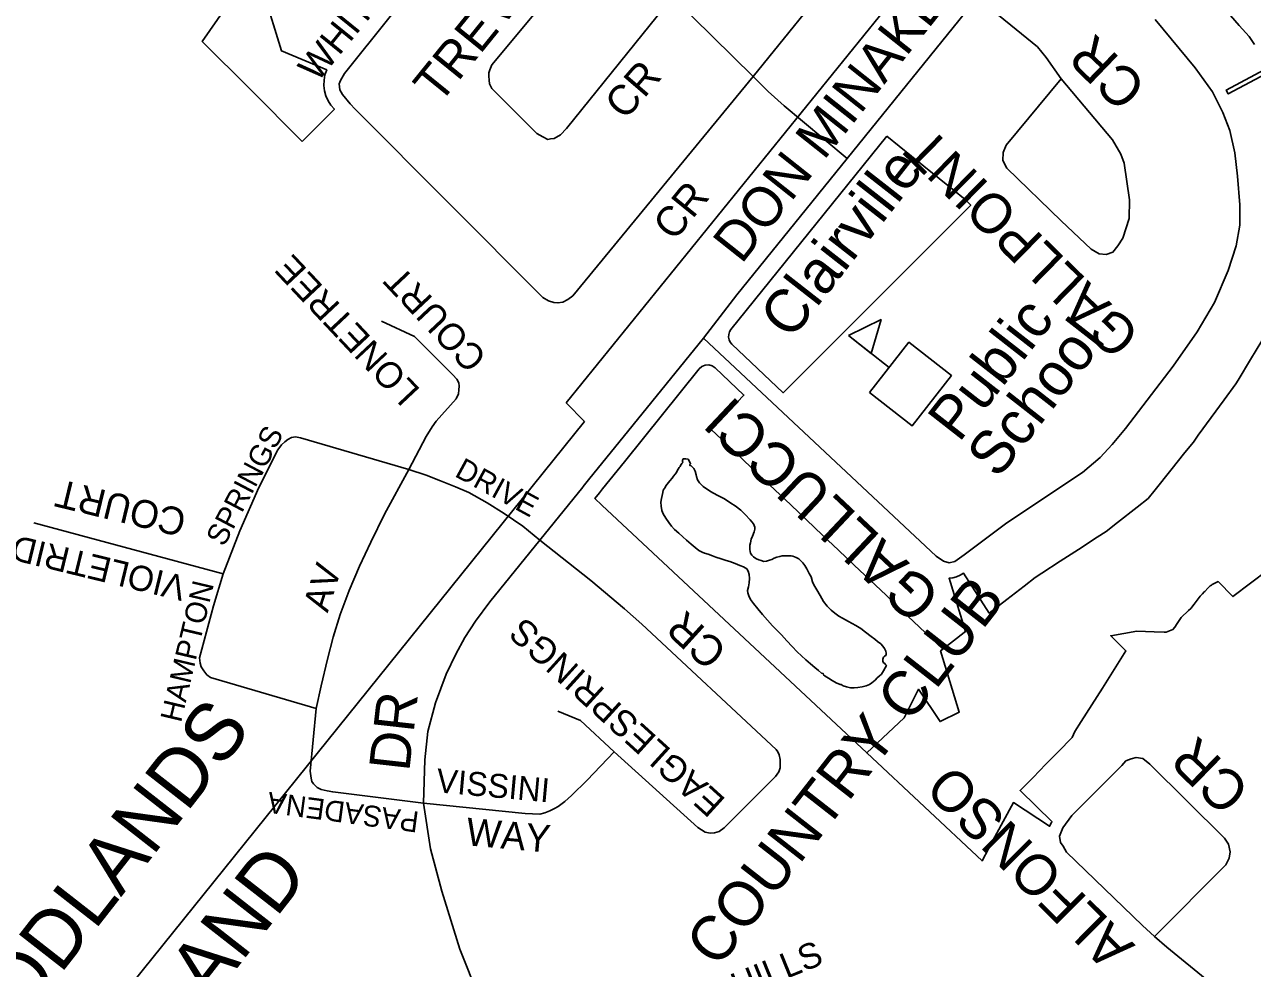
# Model space of a CAD drawing. Extents: x 586326 to 623965, y 4819854 to 4857850.
# Drawn here: x 606339 to 607194, y 4846947 to 4847604 of the extents above; entities that cross this region are included whole.
import ezdxf

# ---------------------------------------------------------------- set-up
doc = ezdxf.new("R2010")
doc.units = 0
for name, color, linetype in [('Lots_Concessions', 7, 'Continuous'), ('Minor Rd Lbls', 7, 'Continuous'), ('Minor Rds', 7, 'Continuous'), ('Park Outlines', 7, 'Continuous'), ('Proposed Secondary Rds', 7, 'Continuous'), ('Pts of Interest', 7, 'Continuous'), ('School Syms_Lbls', 7, 'Continuous'), ('Secondary Rds Lbls', 7, 'Continuous'), ('SWM Ponds', 7, 'Continuous')]:
    doc.layers.add(name, color=color, linetype=linetype)

msp = doc.modelspace()

# ---------------------------------------------------------------- linework, layer by layer
at = {"layer": 'Lots_Concessions'}
for p, q in [((606716.11, 4847340.41), (607083.6, 4847794.2)), ((606716.11, 4847340.41), (606729.07, 4847327.55)), ((606729.07, 4847327.55), (606298.22, 4846793.09))]:
    msp.add_line(p, q, dxfattribs=at)
at = {"layer": 'Minor Rds'}
for points in [[(606846.28, 4847567.49), (606967.42, 4847717.22), (606969.73, 4847723.72), (606969.39, 4847728.6), (606967.58, 4847732.79), (606964.17, 4847736.42), (606911.46, 4847769.42)], [(606687.18, 4847726.2), (606561.87, 4847569.61), (606559.18, 4847564.83), (606558.21, 4847562.48), (606558.64, 4847558.24), (606560.54, 4847554.97), (606565.94, 4847548.45), (606569.45, 4847544.71), (606700.05, 4847413.79), (606703.81, 4847411.48), (606707.57, 4847410.31), (606710.51, 4847410.03), (606713.91, 4847410.66), (606717.47, 4847412.31), (606720.86, 4847415.06), (606846.28, 4847567.49)], [(606742.32, 4847669.41), (606664.51, 4847575.75), (606663.02, 4847572.25), (606662.46, 4847570.12), (606662.29, 4847567.68), (606662.53, 4847564.92), (606662.9, 4847562.34), (606664.57, 4847559.2), (606695.86, 4847527.82), (606700.03, 4847525.48), (606703.34, 4847523.82), (606705.39, 4847524.07), (606707.94, 4847524.38), (606712.28, 4847526.98), (606716.38, 4847531.42), (606790.09, 4847623.01)], [(607002.26, 4847622.49), (607044.09, 4847588.22), (607050.19, 4847580.87), (607060.53, 4847565.84)], [(606811.72, 4847385.47), (606973.56, 4847233.91), (606978.66, 4847230.39), (606982.82, 4847229.22), (606986.73, 4847230.09), (606993.15, 4847234.77), (607022.81, 4847257.07), (607075.51, 4847291.96), (607087.7, 4847302.58), (607096.12, 4847311.55), (607105.47, 4847322.62), (607138.63, 4847365.96), (607155.31, 4847390.03), (607167.3, 4847410.35), (607176.87, 4847432.55), (607182.5, 4847449.7), (607185, 4847464.09), (607184.95, 4847478.17), (607183.29, 4847498.2), (607181.42, 4847514.47), (607178.01, 4847529.88), (607173.08, 4847542.57), (607165.96, 4847556.97), (607153.81, 4847573.53), (607126.07, 4847607.21)], [(607060.75, 4847467.09), (607022.93, 4847503.7), (607020.09, 4847509.1), (607020.2, 4847514.67), (607022.36, 4847519.7), (607060.53, 4847565.84)], [(607060.53, 4847565.84), (607096.29, 4847523.42), (607102.27, 4847513.44), (607104.43, 4847507.16), (607108.29, 4847481.65), (607107.96, 4847468.72), (607103.55, 4847455.02), (607100.18, 4847449.71), (607096.61, 4847445.31), (607091.98, 4847443.75), (607086.98, 4847444.12), (607081.42, 4847447.41), (607060.75, 4847467.09)], [(606606.69, 4847294.1), (606618.86, 4847316.99), (606622.92, 4847323.79), (606625.79, 4847327.77), (606639.68, 4847343.32), (606641.2, 4847346.87), (606641.63, 4847349.65), (606641.76, 4847352.04), (606641.45, 4847354.52), (606640.16, 4847357.02), (606637.42, 4847360.04), (606610.65, 4847386.74), (606587.63, 4847397.34)], [(606477.51, 4847221.57), (606489.19, 4847251.55), (606502.3, 4847281.71), (606515.61, 4847307.84), (606518.14, 4847311.36), (606520.42, 4847313.45), (606522.47, 4847314.97), (606525.03, 4847316.32), (606527.88, 4847316.79), (606531.46, 4847316.14), (606606.69, 4847294.1)], [(606542.36, 4847127.91), (606545.76, 4847143.57), (606550.25, 4847162.15), (606554.17, 4847177.51), (606558.96, 4847193.16), (606565.14, 4847209.89), (606572.47, 4847227), (606580.3, 4847243.5), (606589.71, 4847262.99), (606606.69, 4847294.1)], [(606606.69, 4847294.1), (606618.84, 4847290.21), (606628.87, 4847286.36), (606639.25, 4847282.13), (606648.37, 4847278.06), (606661.19, 4847270.92), (606673.01, 4847263.6), (606685.98, 4847254.67), (606697.87, 4847244.97)], [(606477.51, 4847221.57), (606345.91, 4847256.94)], [(606749.54, 4847097.7), (606807.91, 4847045.2), (606812.94, 4847041.9), (606816.52, 4847041.13), (606819.47, 4847041.38), (606822.63, 4847042.21), (606826.24, 4847044.84), (606861.92, 4847080.52), (606864.1, 4847083.73), (606865.07, 4847086.71), (606865.08, 4847092.41), (606864.43, 4847095.71), (606863.55, 4847097.79), (606862.23, 4847099.38), (606768.79, 4847186.65), (606756.81, 4847197.28), (606733.41, 4847216.83), (606697.87, 4847244.97)], [(606542.36, 4847127.91), (606468.83, 4847149.37), (606466.24, 4847151.29), (606464.02, 4847154.1), (606462.34, 4847156.92), (606461.44, 4847159.35), (606461.16, 4847163.13), (606470.74, 4847199.39), (606477.51, 4847221.57)], [(606616.97, 4847062.09), (606553.8, 4847069.84), (606549.98, 4847070.62), (606545.66, 4847071.63), (606543, 4847072.91), (606540.47, 4847075.4), (606539.17, 4847077.17), (606538.74, 4847079.4), (606538.14, 4847084.28), (606542.36, 4847127.91)], [(606749.54, 4847097.7), (606726.13, 4847119.63), (606710.32, 4847126)], [(606616.97, 4847062.09), (606687.63, 4847054.86), (606697.93, 4847054.45), (606701.36, 4847055.26), (606704.8, 4847056.72), (606708.01, 4847058.23), (606710.61, 4847059.82), (606715.27, 4847063.22), (606719.92, 4847067.39), (606730.76, 4847078.01), (606749.54, 4847097.7)], [(607125.54, 4846969.33), (607175.15, 4847019.17), (607177.51, 4847023.88), (607178.21, 4847028.13), (607177.08, 4847033.39), (607174.34, 4847037.72), (607122.36, 4847089.25), (607117.47, 4847093.07), (607112.73, 4847093.71), (607109.41, 4847092.82), (607105.66, 4847091.38), (607102.84, 4847088.33), (607084.62, 4847070)], [(607084.62, 4847070), (607068.13, 4847053.41), (607061.83, 4847044.79), (607059.58, 4847039.12), (607060.12, 4847034.77), (607061.93, 4847032.04), (607064.4, 4847027.93), (607117.28, 4846977), (607125.54, 4846969.33)], [(607182.48, 4846923.89), (607163.3, 4846937.99), (607134.24, 4846961.81), (607125.54, 4846969.33)]]:
    msp.add_lwpolyline(points, dxfattribs=at)
at = {"layer": 'Park Outlines'}
for points in [[(606532.61, 4847522.39), (606554.93, 4847544.76), (606552.51, 4847547.56), (606550.54, 4847550.69), (606549.04, 4847554.08), (606548.07, 4847557.64), (606547.63, 4847561.32), (606547.74, 4847565.01), (606548.39, 4847568.66), (606549.57, 4847572.16), (606518.1, 4847585.35), (606505.91, 4847625.59), (606502.9, 4847624.82), (606499.79, 4847624.52), (606496.68, 4847624.71), (606493.64, 4847625.38), (606490.74, 4847626.51), (606488.05, 4847628.08), (606462.96, 4847591.87), (606496.23, 4847558.68)], [(606939.3, 4847525.94), (606830.89, 4847391.45), (606829.91, 4847389.87), (606829.35, 4847388.09), (606829.25, 4847386.24), (606829.6, 4847384.41), (606830.39, 4847382.73), (606831.57, 4847381.3), (606867.21, 4847347.55), (606997.77, 4847478.06), (606992.76, 4847482.85), (606986.38, 4847488), (606964.98, 4847505.24)], [(606925.34, 4847096.93), (606951.39, 4847121.33), (606961.47, 4847141.3), (606976.35, 4847118.78), (606989.74, 4847125.35), (606976.7, 4847167.99), (606978.31, 4847169.24), (606954.05, 4847192.23), (606938.84, 4847206.64), (606927.78, 4847217.12), (606916.72, 4847227.6), (606905.66, 4847238.08), (606894.6, 4847248.56), (606883.54, 4847259.04), (606872.48, 4847269.52), (606861.43, 4847280), (606850.37, 4847290.48), (606839.31, 4847300.96), (606828.25, 4847311.44), (606817.19, 4847321.92), (606839.88, 4847345.87), (606819.85, 4847364.85), (606817.81, 4847366.23), (606815.43, 4847366.87), (606812.97, 4847366.7), (606810.7, 4847365.75), (606808.86, 4847364.11), (606756.7, 4847299.41), (606741.54, 4847280.59), (606739.3, 4847277.81), (606736.16, 4847273.92), (606741.05, 4847269.34)]]:
    msp.add_lwpolyline(points, close=True, dxfattribs=at)
for points in [[(607178.53, 4847609.88), (607184.56, 4847603.12), (607191.56, 4847595.28), (607195.17, 4847589.75)], [(607205.41, 4847574.07), (607175.53, 4847558.07), (607176.94, 4847555.43), (607207.06, 4847571.55)], [(607200.25, 4847383.66), (607192.4, 4847370.6), (607183.77, 4847356.23), (607182.22, 4847353.66), (607174.09, 4847342.57), (607165.08, 4847330.28), (607156.07, 4847317.99), (607152.61, 4847313.26), (607146.76, 4847305.93), (607136.99, 4847293.68), (607126.13, 4847280.05), (607121.29, 4847273.98), (607113.55, 4847267.94), (607099.83, 4847257.24), (607091.98, 4847251.11), (607085.77, 4847247.07), (607072.71, 4847238.59), (607059.93, 4847230.28), (607047.16, 4847221.98), (607042.51, 4847218.96), (607034.82, 4847213.01), (607022.73, 4847203.64), (607010.64, 4847194.28), (606992.6, 4847222.05), (606990.34, 4847220.63), (606987.9, 4847219.56), (606985.34, 4847218.84), (606982.69, 4847218.51), (606993.98, 4847181.38), (606993.14, 4847180.72), (606978.31, 4847169.24), (606976.7, 4847167.99), (606989.74, 4847125.34), (606976.35, 4847118.78), (606961.47, 4847141.3), (606951.39, 4847121.33), (606925.34, 4847096.93), (607005.62, 4847021.87), (607014.6, 4847038.59), (607027.38, 4847062.38), (607052.62, 4847045.98), (607053.99, 4847048.53), (607054.28, 4847049.06), (607032.11, 4847070.77), (607041.07, 4847079.92), (607050.03, 4847089.06), (607058.98, 4847098.2), (607067.94, 4847107.34), (607068.3, 4847107.71), (607070.2, 4847111.96), (607074.53, 4847118.78), (607089.35, 4847142.12), (607105.71, 4847167.89), (607095.44, 4847178.2), (607095.11, 4847178.53), (607113.3, 4847181.61), (607125.37, 4847181.2), (607132.31, 4847180.96), (607133.8, 4847180.91), (607138.45, 4847182.79), (607139.74, 4847184.53), (607141.25, 4847186.96), (607144.05, 4847191.14), (607149.27, 4847196.1), (607150.85, 4847197.54), (607153.22, 4847200.58), (607157.44, 4847206.09), (607158.58, 4847207.27), (607159.05, 4847207.76), (607160.17, 4847208.94), (607160.5, 4847209.29), (607162.73, 4847211.63), (607163.13, 4847212.06), (607164.31, 4847213.28), (607165.26, 4847213.79), (607165.82, 4847214.08), (607167.46, 4847214.99), (607169.78, 4847216.18), (607180.19, 4847205.76), (607204.61, 4847224.38)]]:
    msp.add_lwpolyline(points, dxfattribs=at)
at = {"layer": 'Proposed Secondary Rds'}
for points in [[(606790.09, 4847623.01), (606846.28, 4847567.49)], [(606911.65, 4847510.45), (607002.26, 4847622.49)], [(606846.28, 4847567.49), (606856.84, 4847557.01), (606867.8, 4847547.13), (606880.58, 4847536.49), (606911.65, 4847510.45)], [(606811.72, 4847385.47), (606834.99, 4847415.64), (606911.65, 4847510.45)], [(606728.05, 4847282.22), (606732.75, 4847288.01), (606749.85, 4847309.12), (606811.72, 4847385.47)], [(606697.87, 4847244.97), (606727.72, 4847281.81), (606728.05, 4847282.22)], [(606616.97, 4847062.09), (606617.78, 4847092.21), (606619.9, 4847111.8), (606625.25, 4847131.78), (606632.82, 4847151.72), (606639.52, 4847165.67), (606645.66, 4847177.25), (606653.22, 4847188.58), (606663.02, 4847202.04), (606697.87, 4847244.97)], [(606724, 4846836.7), (606695.34, 4846867.23), (606672.98, 4846896.65), (606655.42, 4846927.37), (606642.17, 4846960.38), (606629.76, 4847000.91), (606621.89, 4847030.35), (606616.97, 4847062.09)]]:
    msp.add_lwpolyline(points, dxfattribs=at)
at = {"layer": 'School Syms_Lbls'}
msp.add_line((606941.02, 4847365.19), (606912.61, 4847387.39), dxfattribs=at)
for points in [[(606912.61, 4847387.39), (606935.39, 4847398.42), (606928.47, 4847374.92)], [(606927.39, 4847347.75), (606954.65, 4847382.64), (606984.26, 4847359.51), (606956.99, 4847324.61)]]:
    msp.add_lwpolyline(points, close=True, dxfattribs=at)
at = {"layer": 'SWM Ponds'}
msp.add_lwpolyline([(606911.33, 4847142.85), (606914.16, 4847142.22), (606916.57, 4847142.16), (606919.14, 4847142.52), (606922.2, 4847142.99), (606924.92, 4847143.63), (606927.33, 4847144.6), (606928.93, 4847145.64), (606931.18, 4847147.6), (606932.66, 4847149.29), (606934.12, 4847150.45), (606935.61, 4847151.74), (606937.01, 4847154.05), (606938.16, 4847156.23), (606939, 4847157.72), (606938.42, 4847158.49), (606937.85, 4847159.17), (606937.11, 4847159.75), (606936.57, 4847160.88), (606936.55, 4847162.17), (606937.1, 4847163.48), (606937.76, 4847164.23), (606938.67, 4847164.78), (606938.96, 4847165.35), (606938.88, 4847166.36), (606938.71, 4847167.68), (606937.67, 4847169.68), (606936.49, 4847171.31), (606935.09, 4847172.96), (606932.94, 4847174.57), (606930.97, 4847176.1), (606928.43, 4847178.01), (606924.43, 4847180.9), (606921.14, 4847183.47), (606917.82, 4847185.51), (606912.56, 4847188.5), (606908.42, 4847190.79), (606905.97, 4847192.23), (606903.21, 4847194.15), (606900.51, 4847196.18), (606897.86, 4847198.96), (606895.33, 4847202.26), (606892.86, 4847206.43), (606890.6, 4847210.33), (606888.51, 4847213.94), (606887.63, 4847216.06), (606886.69, 4847219.41), (606885.4, 4847221.91), (606883.77, 4847225.09), (606882.33, 4847227.4), (606880.92, 4847229.14), (606879.49, 4847230.65), (606878, 4847231.89), (606876.26, 4847233.01), (606874.02, 4847233.89), (606872.57, 4847234.16), (606870.62, 4847234.09), (606868.85, 4847234.05), (606866.58, 4847234.09), (606864.95, 4847233.62), (606862.77, 4847233.26), (606860.91, 4847232.5), (606859.43, 4847231.52), (606857.81, 4847230.97), (606855.65, 4847230.44), (606853.73, 4847230.2), (606851.93, 4847230.73), (606850.3, 4847231.29), (606848.71, 4847231.98), (606847.42, 4847232.67), (606846.54, 4847233.36), (606845.5, 4847234.57), (606844.59, 4847235.83), (606844.23, 4847236.99), (606843.96, 4847238.46), (606844.08, 4847240.03), (606844.07, 4847241.54), (606844.36, 4847243.13), (606845.01, 4847245.79), (606845.93, 4847247.77), (606847.08, 4847250.67), (606847.52, 4847252.54), (606847.47, 4847254), (606846.47, 4847256.37), (606844.25, 4847259.21), (606840.71, 4847262.77), (606837.67, 4847265.77), (606833.82, 4847268.94), (606830.83, 4847270.8), (606826.4, 4847273.63), (606821.29, 4847276.2), (606816.6, 4847278.91), (606811.46, 4847282.37), (606810.07, 4847283.62), (606808.98, 4847284.87), (606807.71, 4847286.89), (606806.82, 4847289.2), (606806.77, 4847290.55), (606806.06, 4847293.08), (606805.1, 4847294.79), (606804.08, 4847295.82), (606803.11, 4847296.81), (606802.35, 4847296.87), (606802.18, 4847297.54), (606802.75, 4847298.17), (606802.59, 4847298.88), (606801.85, 4847299.85), (606801.49, 4847300.61), (606801.04, 4847301.44), (606799.5, 4847301.61), (606797.72, 4847301.66), (606797.15, 4847300.52), (606797.21, 4847299.68), (606797.41, 4847298.97), (606796.8, 4847298.3), (606796.3, 4847297.7), (606795.97, 4847297.44), (606795.51, 4847296.34), (606794.94, 4847295.56), (606794.07, 4847294.45), (606793.46, 4847293.27), (606792.9, 4847292.04), (606792.11, 4847290.92), (606790.91, 4847289.49), (606789.96, 4847288.17), (606788.28, 4847286.23), (606786.42, 4847284.05), (606785.65, 4847282.76), (606785.16, 4847281.63), (606784.44, 4847280.61), (606783.8, 4847279.69), (606783.37, 4847278.12), (606782.92, 4847276.02), (606782.45, 4847274.01), (606782.18, 4847271.53), (606782.22, 4847268.65), (606782.8, 4847265.74), (606783.73, 4847263.28), (606785.51, 4847260.3), (606787.62, 4847257.23), (606789.56, 4847254.84), (606791.67, 4847252.48), (606794.62, 4847249.87), (606797.47, 4847247.24), (606799.83, 4847245), (606803.15, 4847242.25), (606806.02, 4847239.85), (606808.53, 4847237.89), (606810.91, 4847236.58), (606812.49, 4847235.98), (606814.98, 4847235.3), (606818.06, 4847234.08), (606820.26, 4847233.15), (606824.14, 4847231.94), (606827.64, 4847230.95), (606830.19, 4847230.06), (606833.72, 4847228.81), (606837, 4847227.43), (606839.58, 4847226.37), (606841.97, 4847224.98), (606842.96, 4847223.41), (606843.55, 4847221.13), (606843.72, 4847218.31), (606843.59, 4847215.4), (606843.07, 4847212.41), (606842.4, 4847209.92), (606842.68, 4847208.36), (606843.42, 4847206.27), (606844.53, 4847203.74), (606846.62, 4847200.85), (606849.66, 4847197.13), (606852.8, 4847193.25), (606856.2, 4847189.4), (606859.79, 4847185.49), (606863.54, 4847181.77), (606866, 4847179.05), (606869.69, 4847175.06), (606873.38, 4847171.07), (606876.91, 4847167.29), (606879.98, 4847164.42), (606882.87, 4847161.84), (606886.34, 4847158.89), (606889.26, 4847156.45), (606891.87, 4847154.42), (606893.89, 4847152.44), (606894.93, 4847152.26), (606895.32, 4847151.24), (606896.46, 4847150.27), (606898.67, 4847148.94), (606901.21, 4847147.43), (606904.08, 4847145.74), (606906.76, 4847144.6), (606907.65, 4847144.54), (606908.88, 4847143.58)], close=True, dxfattribs=at)

# ---------------------------------------------------------------- texts
at = {"layer": 'Minor Rd Lbls'}
for s, height, rotation, p in [('WHITEHOUSE', 19, 51.00486, (606543.1, 4847562.88)), ('TREVINO', 25.289, 51.00486, (606627.92, 4847547.45)), ('CR', 27.588, 136.12891, (607121.44, 4847561.52)), ('CR', 20.9, 49.26665, (606757.27, 4847536.56)), ('GALLPOINT', 27.588, 135.58555, (607116.97, 4847388.95)), ('CR', 20.9, 51.00486, (606791.38, 4847452.26)), ('LONETREE', 18.175, 133.23351, (606615.35, 4847349.45)), ('COURT', 18.538, 133.23351, (606661.99, 4847372.78)), ('GALLUCCI', 30.347, 136.70175, (606978.61, 4847207.21)), ('SPRINGS', 14.91, 62.2127, (606478.11, 4847239.83)), ('DRIVE', 14.91, 331.42571, (606637.91, 4847289.73)), ('COURT', 19.287, 166.34485, (606453.08, 4847265.82)), ('VIOLETRIDGE', 17.469, 166.34485, (606452.78, 4847219.56)), ('AV', 18.212, 72.45125, (606550.23, 4847194.02)), ('HAMPTON', 14.91, 76.63572, (606448.16, 4847117.59)), ('CR', 21.486, 137.74669, (606829.43, 4847169.25)), ('EAGLESPRINGS', 18.1398, 137.77638, (606827.94, 4847064.43)), ('CR', 28.244, 135.75482, (607193.54, 4847072.01)), ('VISSINI', 16.601, 354.8457, (606625.28, 4847069.67)), ('ALFONSO', 28.244, 135.10293, (607112.61, 4846963.09)), ('PASADENA', 14.536, 172.40522, (606614.4, 4847055.93)), ('WAY', 19.218, 354.8457, (606646, 4847032.8)), ('HILLS', 17.651, 22.095, (606835.52, 4846925.91))]:
    msp.add_text(s, height=height, rotation=rotation, dxfattribs=at).set_placement(p)
at = {"layer": 'Pts of Interest'}
for s, height, p in [('COUNTRY CLUB', 30.9389, (606821.8, 4846946.49)), ('WOODLANDS', 39.984, (606282.03, 4846837.27)), ('GOLF AND', 39.984, (606369.86, 4846796.84))]:
    msp.add_text(s, height=height, rotation=52.00002, dxfattribs=at).set_placement(p)
at = {"layer": 'School Syms_Lbls'}
for s, p in [('Clairville', (606872.57, 4847383.46)), ('Public ', (606989.55, 4847312.29)), ('School', (607016.62, 4847286.88))]:
    msp.add_text(s, height=30, rotation=52.00002, dxfattribs=at).set_placement(p)
at = {"layer": 'Secondary Rds Lbls'}
for s, height, rotation, p in [('DON MINAKER DRIVE', 27.588, 51.57814, (606838.14, 4847436.4)), ('DR', 28.244, 83.59252, (606607.01, 4847083.52))]:
    msp.add_text(s, height=height, rotation=rotation, dxfattribs=at).set_placement(p)

doc.saveas('drawing.dxf')
